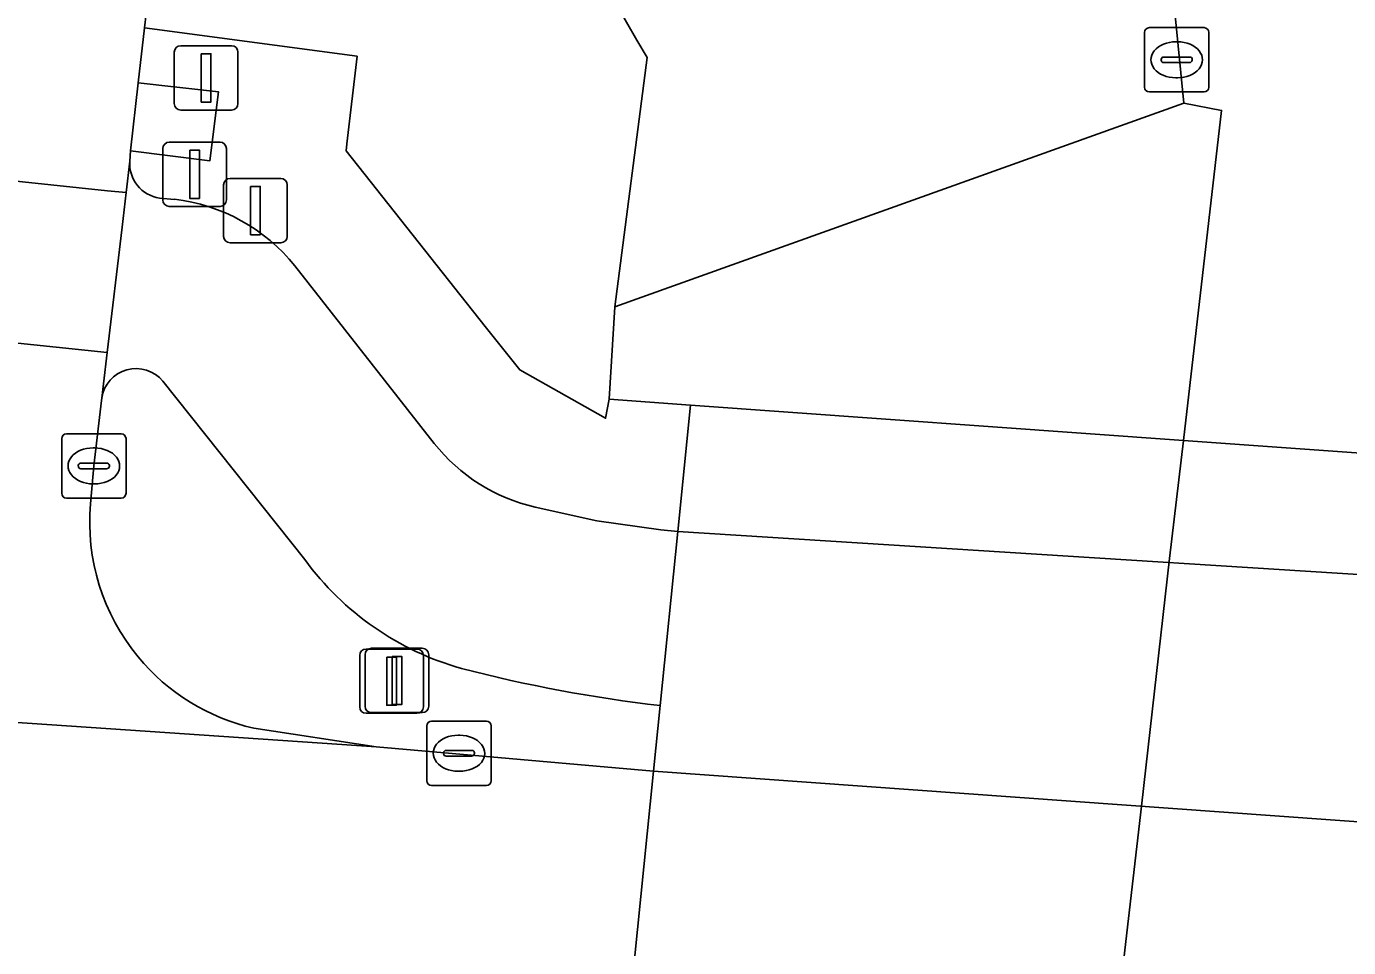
# Model space of a CAD drawing. Extents: x 160732 to 162107, y 387428 to 388479.
# Drawn here: x 161994.65 to 162015.22, y 387447.78 to 387462.11 of the extents above; entities that cross this region are included whole.
import ezdxf

# ---------------------------------------------------------------- set-up
doc = ezdxf.new("R2010")
doc.units = 0
for name, color, linetype in [('IMGEO_Berm_groen', 7, 'Continuous'), ('IMGEO_Dek', 7, 'Continuous'), ('IMGEO_Drukknoppaal', 7, 'Continuous'), ('IMGEO_Fietspad_open', 7, 'Continuous'), ('IMGEO_Hek', 7, 'Continuous'), ('IMGEO_Kolk', 7, 'Continuous'), ('IMGEO_Lichtmast', 7, 'Continuous'), ('IMGEO_Rijbaan_lokaal_gesloten', 7, 'Continuous'), ('IMGEO_Rijbaan_regionaal_gesloten', 7, 'Continuous'), ('IMGEO_Rioolput', 7, 'Continuous'), ('IMGEO_Terreindeel_open', 7, 'Continuous'), ('IMGEO_Verkeerseiland_gesloten', 7, 'Continuous'), ('IMGEO_Verkeersregelinstallatiepaal', 7, 'Continuous'), ('IMGEO_Voetpad_open', 7, 'Continuous')]:
    doc.layers.add(name, color=color, linetype=linetype)

msp = doc.modelspace()

# ---------------------------------------------------------------- linework, layer by layer
at = {"layer": 'IMGEO_Berm_groen'}
for points in [[(162000.709, 387473.795), (162000.741, 387476.046), (162002.318, 387489.107), (161999.545, 387489.107), (161996.682, 387463.72), (161996.67, 387463.616), (161996.49, 387462.086), (161999.794, 387461.644), (161999.638, 387460.281), (161999.625, 387460.172), (162001.787, 387457.443), (162002.325, 387456.765), (162003.66, 387456.015), (162003.717, 387456.309), (162003.807, 387457.749), (162004.309, 387461.622)], [(162004.309, 387461.622), (162003.807, 387457.749), (162012.653, 387460.916), (162012.255, 387464.954)], [(162012.255, 387464.954), (162012.653, 387460.916), (162013.243, 387460.801), (162012.651, 387455.669), (162012.43, 387453.832), (162011.995, 387449.981), (162011.263, 387443.625), (162011.177, 387442.883), (162011.136, 387442.536), (162009.943, 387432.343), (162009.833, 387431.396), (162009.618, 387429.55)]]:
    msp.add_lwpolyline(points, dxfattribs=at)
msp.add_arc((162025.702, 387474.569), 25.006, 187.9046, 211.1815, dxfattribs=at)
msp.add_arc((162025.702, 387474.569), 25.006, 187.9046, 211.1815, dxfattribs=at)
at = {"layer": 'IMGEO_Dek'}
msp.add_lwpolyline([(162027.525, 387441.375), (162028.947, 387454.503), (162024.702, 387454.807), (162020.423, 387455.113), (162012.651, 387455.669), (162004.981, 387456.218), (162004.783, 387454.253), (162004.51, 387451.548), (162004.406, 387450.525), (162003.765, 387444.168), (162003.654, 387443.065), (162011.136, 387442.536), (162018.923, 387441.984), (162022.732, 387441.714)], close=True, dxfattribs=at)
at = {"layer": 'IMGEO_Drukknoppaal'}
for p, q in [((161997.719, 387458.843), (161997.719, 387459.643)), ((161997.719, 387459.643), (161997.719, 387458.843)), ((161997.819, 387459.743), (161998.609, 387459.743)), ((161998.609, 387459.743), (161997.819, 387459.743)), ((161998.709, 387459.643), (161998.709, 387458.843)), ((161998.709, 387458.843), (161998.709, 387459.643)), ((161998.609, 387458.743), (161997.819, 387458.743)), ((161997.819, 387458.743), (161998.609, 387458.743))]:
    msp.add_line(p, q, dxfattribs=at)
msp.add_lwpolyline([(161998.139, 387459.618), (161998.289, 387459.618), (161998.289, 387458.868), (161998.139, 387458.868), (161998.139, 387459.618)], dxfattribs=at)
for centre, start, end in [((161997.819, 387459.643), 90, 180), ((161997.819, 387459.643), 90, 180), ((161998.609, 387459.643), 0, 90), ((161998.609, 387459.643), 360, 90), ((161997.819, 387458.843), 180, 270), ((161997.819, 387458.843), 180, 270), ((161998.609, 387458.843), 270, 0), ((161998.609, 387458.843), 270, 0)]:
    msp.add_arc(centre, 0.1, start, end, dxfattribs=at)
at = {"layer": 'IMGEO_Fietspad_open'}
for points in [[(161996.261, 387460.012), (161996.203, 387459.523), (161996.139, 387458.987), (161995.907, 387457.035), (161995.849, 387456.551), (161995.823, 387456.328)], [(161996.954, 387459.418), (161996.724, 387459.438)], [(162000.996, 387455.624), (161998.829, 387458.384)], [(161996.775, 387456.589), (161998.983, 387453.816)], [(162004.783, 387454.253), (162004.521, 387454.279), (162003.524, 387454.421), (162002.565, 387454.632)], [(162004.51, 387451.548), (162004.783, 387454.253)]]:
    msp.add_lwpolyline(points, dxfattribs=at)
msp.add_lwpolyline([(162028.33, 387448.811), (162028.748, 387452.667), (162026.919, 387452.798), (162024.426, 387452.976), (162023.494, 387453.042), (162020.212, 387453.277), (162004.783, 387454.253), (162004.51, 387451.548), (162004.406, 387450.525), (162019.769, 387449.424), (162023.848, 387449.132)], close=True, dxfattribs=at)
for centre, radius, start, end in [((161996.797, 387459.971), 0.538, 175.6001, 262.1806), ((161996.631, 387456.615), 2.822, 38.8263, 83.4231), ((161996.357, 387456.245), 0.541, 39.4702, 171.1928), ((162003.186, 387457.35), 2.788, 218.2546, 257.1392), ((162002.638, 387456.481), 4.524, 216.0906, 254.3872), ((162007.059, 387473.791), 22.389, 255.4134, 263.4615)]:
    msp.add_arc(centre, radius, start, end, dxfattribs=at)
at = {"layer": 'IMGEO_Hek'}
for points in [[(162003.717, 387456.309), (162004.981, 387456.218)], [(162004.981, 387456.218), (162012.651, 387455.669)], [(162012.651, 387455.669), (162020.423, 387455.113)]]:
    msp.add_lwpolyline(points, dxfattribs=at)
at = {"layer": 'IMGEO_Kolk'}
for p, q in [((161995.2, 387454.847), (161995.2, 387455.699)), ((161995.275, 387455.773), (161996.127, 387455.773)), ((161996.201, 387455.699), (161996.201, 387454.847)), ((161995.688, 387455.553), (161995.713, 387455.553)), ((161995.459, 387455.267), (161995.459, 387455.279)), ((161995.502, 387455.316), (161995.9, 387455.316)), ((161995.943, 387455.279), (161995.943, 387455.267)), ((161995.897, 387455.23), (161995.499, 387455.23)), ((161995.711, 387454.993), (161995.686, 387454.993)), ((161996.127, 387454.773), (161995.275, 387454.773)), ((162000.88, 387450.379), (162000.88, 387451.231)), ((162000.955, 387451.305), (162001.807, 387451.305)), ((162001.881, 387451.231), (162001.881, 387450.379)), ((162001.368, 387451.085), (162001.393, 387451.085)), ((162001.139, 387450.799), (162001.139, 387450.811)), ((162001.577, 387450.762), (162001.179, 387450.762)), ((162001.182, 387450.848), (162001.58, 387450.848)), ((162001.623, 387450.811), (162001.623, 387450.799)), ((162001.391, 387450.525), (162001.366, 387450.525)), ((162001.807, 387450.305), (162000.955, 387450.305))]:
    msp.add_line(p, q, dxfattribs=at)
for points in [[(161995.2, 387454.847), (161995.2, 387455.699)], [(161995.275, 387455.773), (161996.127, 387455.773)], [(161996.201, 387455.699), (161996.201, 387454.847)], [(161996.127, 387454.773), (161995.275, 387454.773)], [(162000.88, 387450.379), (162000.88, 387451.231)], [(162000.955, 387451.305), (162001.807, 387451.305)], [(162001.881, 387451.231), (162001.881, 387450.379)], [(162001.807, 387450.305), (162000.955, 387450.305)]]:
    msp.add_lwpolyline(points, dxfattribs=at)
for centre, radius, start, end in [((161995.277, 387455.697), 0.0765, 91.552, 178.448), ((161995.277, 387455.697), 0.0765, 91.552, 178.448), ((161996.125, 387455.697), 0.0765, 1.552, 88.448), ((161996.125, 387455.697), 0.0765, 1.552, 88.448), ((161995.499, 387455.276), 0.0403, 85.8775, 175.7526), ((161995.496, 387455.266), 0.0366, 178.938, 274.7102), ((161995.9, 387455.273), 0.043, 264.8664, 352.4533), ((161995.904, 387455.278), 0.0386, 1.7309, 96.639), ((161995.277, 387454.849), 0.0765, 181.552, 268.448), ((161995.277, 387454.849), 0.0765, 181.552, 268.448), ((161996.125, 387454.849), 0.0765, 271.552, 358.448), ((161996.125, 387454.849), 0.0765, 271.552, 358.448), ((162000.957, 387451.229), 0.0765, 91.552, 178.448), ((162000.957, 387451.229), 0.0765, 91.552, 178.448), ((162001.805, 387451.229), 0.0765, 1.552, 88.448), ((162001.805, 387451.229), 0.0765, 1.552, 88.448), ((162001.179, 387450.808), 0.0403, 85.8775, 175.7526), ((162001.176, 387450.798), 0.0366, 178.938, 274.7102), ((162001.58, 387450.805), 0.043, 264.8664, 352.4533), ((162001.584, 387450.81), 0.0386, 1.7309, 96.639), ((162000.957, 387450.381), 0.0765, 181.552, 268.448), ((162000.957, 387450.381), 0.0765, 181.552, 268.448), ((162001.805, 387450.381), 0.0765, 271.552, 358.448), ((162001.805, 387450.381), 0.0765, 271.552, 358.448)]:
    msp.add_arc(centre, radius, start, end, dxfattribs=at)
for centre, major_axis, ratio, start_param, end_param in [((161995.687, 387455.273), (-0.387, 0.002), 0.722429, 4.712389, 7.853982), ((161995.712, 387455.273), (-0.39, 0.002), 0.717154, 1.570796, 4.712389), ((162001.367, 387450.805), (-0.387, 0.002), 0.722429, 4.712389, 7.853982), ((162001.392, 387450.805), (-0.39, 0.002), 0.717154, 1.570796, 4.712389)]:
    msp.add_ellipse(centre, major_axis=major_axis, ratio=ratio, start_param=start_param, end_param=end_param, dxfattribs=at)
at = {"layer": 'IMGEO_Lichtmast'}
for p, q in [((161999.936, 387452.426), (162000.726, 387452.426)), ((162000.726, 387452.426), (161999.936, 387452.426)), ((161999.836, 387451.526), (161999.836, 387452.326)), ((161999.836, 387452.326), (161999.836, 387451.526)), ((162000.826, 387452.326), (162000.826, 387451.526)), ((162000.826, 387451.526), (162000.826, 387452.326)), ((162000.726, 387451.426), (161999.936, 387451.426)), ((161999.936, 387451.426), (162000.726, 387451.426))]:
    msp.add_line(p, q, dxfattribs=at)
msp.add_lwpolyline([(162000.256, 387452.301), (162000.406, 387452.301), (162000.406, 387451.551), (162000.256, 387451.551), (162000.256, 387452.301)], dxfattribs=at)
for centre, start, end in [((161999.936, 387452.326), 90, 180), ((161999.936, 387452.326), 90, 180), ((162000.726, 387452.326), 0, 90), ((162000.726, 387452.326), 360, 90), ((161999.936, 387451.526), 180, 270), ((161999.936, 387451.526), 180, 270), ((162000.726, 387451.526), 270, 0), ((162000.726, 387451.526), 270, 0)]:
    msp.add_arc(centre, 0.1, start, end, dxfattribs=at)
at = {"layer": 'IMGEO_Rijbaan_lokaal_gesloten'}
msp.add_lwpolyline([(162001.414, 387444.155), (162002.458, 387444.178), (162003.765, 387444.168), (162004.406, 387450.525), (162000.091, 387450.905), (161977.154, 387452.46), (161974.769, 387452.468), (161973.995, 387452.435), (161971.678, 387452.425), (161971.601, 387452.424), (161971.21, 387446.725), (161973.587, 387446.876), (161975.037, 387446.98), (161976.033, 387447.052), (161978.416, 387447.224), (161979.025, 387447.264), (161980.359, 387447.353), (161985.573, 387447.76), (161984.731, 387436.832)], dxfattribs=at)
msp.add_lwpolyline([(162027.641, 387442.444), (162028.33, 387448.811), (162023.848, 387449.132), (162019.769, 387449.424), (162004.406, 387450.525), (162003.765, 387444.168), (162011.263, 387443.625), (162019.04, 387443.064), (162022.894, 387442.786)], close=True, dxfattribs=at)
at = {"layer": 'IMGEO_Rijbaan_regionaal_gesloten'}
for points in [[(162014.876, 387571.828), (162010.771, 387558.998), (162005.112, 387542.025), (162001.844, 387530.465), (162000.323, 387523.362), (161999.141, 387516.355), (161998.024, 387507.63), (161994.196, 387472.918), (161992.723, 387459.885), (161995.912, 387459.553), (161996.203, 387459.523), (161996.261, 387460.012), (161996.271, 387460.175), (161996.389, 387461.228), (161996.49, 387462.086), (161996.67, 387463.616), (161996.682, 387463.72), (161999.545, 387489.107)], [(161996.203, 387459.523), (161995.912, 387459.553), (161992.723, 387459.885), (161988.851, 387460.289)], [(161987.622, 387457.902), (161995.907, 387457.035), (161996.139, 387458.987), (161996.203, 387459.523)], [(161995.648, 387454.682), (161995.701, 387455.273), (161995.818, 387456.289), (161995.823, 387456.328), (161995.849, 387456.551), (161995.907, 387457.035), (161987.622, 387457.902)], [(161977.154, 387452.46), (162000.091, 387450.905), (161998.188, 387451.196)]]:
    msp.add_lwpolyline(points, dxfattribs=at)
for centre, radius, start, end in [((161998.918, 387454.396), 3.282, 175.0098, 219.6049), ((161998.916, 387454.393), 3.279, 219.5751, 257.1673)]:
    msp.add_arc(centre, radius, start, end, dxfattribs=at)
at = {"layer": 'IMGEO_Rioolput'}
for p, q in [((162012.119, 387462.088), (162012.971, 387462.088)), ((162012.044, 387461.162), (162012.044, 387462.014)), ((162012.532, 387461.868), (162012.557, 387461.868)), ((162013.045, 387462.014), (162013.045, 387461.162)), ((162012.303, 387461.582), (162012.303, 387461.594)), ((162012.741, 387461.545), (162012.343, 387461.545)), ((162012.346, 387461.631), (162012.744, 387461.631)), ((162012.787, 387461.594), (162012.787, 387461.582)), ((162012.555, 387461.308), (162012.53, 387461.308)), ((162012.971, 387461.088), (162012.119, 387461.088))]:
    msp.add_line(p, q, dxfattribs=at)
for points in [[(162012.119, 387462.088), (162012.971, 387462.088)], [(162012.044, 387461.162), (162012.044, 387462.014)], [(162013.045, 387462.014), (162013.045, 387461.162)], [(162012.971, 387461.088), (162012.119, 387461.088)]]:
    msp.add_lwpolyline(points, dxfattribs=at)
for centre, radius, start, end in [((162012.121, 387462.012), 0.0765, 91.552, 178.448), ((162012.121, 387462.012), 0.0765, 91.552, 178.448), ((162012.969, 387462.012), 0.0765, 1.552, 88.448), ((162012.969, 387462.012), 0.0765, 1.552, 88.448), ((162012.343, 387461.591), 0.0403, 85.8775, 175.7526), ((162012.34, 387461.581), 0.0366, 178.938, 274.7102), ((162012.744, 387461.588), 0.043, 264.8664, 352.4533), ((162012.748, 387461.593), 0.0386, 1.7309, 96.639), ((162012.121, 387461.164), 0.0765, 181.552, 268.448), ((162012.121, 387461.164), 0.0765, 181.552, 268.448), ((162012.969, 387461.164), 0.0765, 271.552, 358.448), ((162012.969, 387461.164), 0.0765, 271.552, 358.448)]:
    msp.add_arc(centre, radius, start, end, dxfattribs=at)
for centre, major_axis, ratio, start_param, end_param in [((162012.531, 387461.588), (-0.387, 0.002), 0.722429, 4.712389, 7.853982), ((162012.556, 387461.588), (-0.39, 0.002), 0.717154, 1.570796, 4.712389)]:
    msp.add_ellipse(centre, major_axis=major_axis, ratio=ratio, start_param=start_param, end_param=end_param, dxfattribs=at)
at = {"layer": 'IMGEO_Terreindeel_open'}
msp.add_lwpolyline([(162009.618, 387429.55), (162009.833, 387431.396), (162009.943, 387432.343), (162011.136, 387442.536), (162011.177, 387442.883), (162011.263, 387443.625), (162011.995, 387449.981), (162012.43, 387453.832), (162012.651, 387455.669), (162013.243, 387460.801), (162012.653, 387460.916), (162003.807, 387457.749), (162003.717, 387456.309), (162004.981, 387456.218), (162004.783, 387454.253), (162004.51, 387451.548), (162004.406, 387450.525), (162003.765, 387444.168), (162002.458, 387444.178), (162002.345, 387443.158), (162001.112, 387432.048), (162002.353, 387431.955), (162002.181, 387430.041)], close=True, dxfattribs=at)
at = {"layer": 'IMGEO_Verkeerseiland_gesloten'}
for points in [[(161998.983, 387453.816), (161996.775, 387456.589)], [(161995.823, 387456.328), (161995.818, 387456.289), (161995.701, 387455.273), (161995.648, 387454.682)], [(161998.188, 387451.196), (162000.091, 387450.905), (162004.406, 387450.525), (162004.51, 387451.548)]]:
    msp.add_lwpolyline(points, dxfattribs=at)
for centre, radius, start, end in [((161996.357, 387456.245), 0.541, 39.4702, 171.1928), ((161998.918, 387454.396), 3.282, 175.0098, 219.6049), ((162002.638, 387456.481), 4.524, 216.0906, 254.3872), ((161998.916, 387454.393), 3.279, 219.5751, 257.1673), ((162007.059, 387473.791), 22.389, 255.4134, 263.4615)]:
    msp.add_arc(centre, radius, start, end, dxfattribs=at)
at = {"layer": 'IMGEO_Verkeersregelinstallatiepaal'}
for p, q in [((161996.952, 387460.906), (161996.952, 387461.706)), ((161996.952, 387461.706), (161996.952, 387460.906)), ((161997.052, 387461.806), (161997.842, 387461.806)), ((161997.842, 387461.806), (161997.052, 387461.806)), ((161997.942, 387461.706), (161997.942, 387460.906)), ((161997.942, 387460.906), (161997.942, 387461.706)), ((161997.842, 387460.806), (161997.052, 387460.806)), ((161997.052, 387460.806), (161997.842, 387460.806)), ((161996.773, 387459.408), (161996.773, 387460.208)), ((161996.773, 387460.208), (161996.773, 387459.408)), ((161996.873, 387460.308), (161997.663, 387460.308)), ((161997.663, 387460.308), (161996.873, 387460.308)), ((161997.763, 387460.208), (161997.763, 387459.408)), ((161997.763, 387459.408), (161997.763, 387460.208)), ((161997.663, 387459.308), (161996.873, 387459.308)), ((161996.873, 387459.308), (161997.663, 387459.308)), ((162000.02, 387452.437), (162000.81, 387452.437)), ((162000.81, 387452.437), (162000.02, 387452.437)), ((161999.92, 387451.537), (161999.92, 387452.337)), ((161999.92, 387452.337), (161999.92, 387451.537)), ((162000.91, 387452.337), (162000.91, 387451.537)), ((162000.91, 387451.537), (162000.91, 387452.337)), ((162000.81, 387451.437), (162000.02, 387451.437)), ((162000.02, 387451.437), (162000.81, 387451.437))]:
    msp.add_line(p, q, dxfattribs=at)
for points in [[(161997.372, 387461.681), (161997.522, 387461.681), (161997.522, 387460.931), (161997.372, 387460.931), (161997.372, 387461.681)], [(161997.193, 387460.183), (161997.343, 387460.183), (161997.343, 387459.433), (161997.193, 387459.433), (161997.193, 387460.183)], [(162000.34, 387452.312), (162000.49, 387452.312), (162000.49, 387451.562), (162000.34, 387451.562), (162000.34, 387452.312)]]:
    msp.add_lwpolyline(points, dxfattribs=at)
for centre, start, end in [((161997.052, 387461.706), 90, 180), ((161997.052, 387461.706), 90, 180), ((161997.842, 387461.706), 0, 90), ((161997.842, 387461.706), 360, 90), ((161997.052, 387460.906), 180, 270), ((161997.052, 387460.906), 180, 270), ((161997.842, 387460.906), 270, 0), ((161997.842, 387460.906), 270, 0), ((161996.873, 387460.208), 90, 180), ((161996.873, 387460.208), 90, 180), ((161997.663, 387460.208), 0, 90), ((161997.663, 387460.208), 360, 90), ((161996.873, 387459.408), 180, 270), ((161996.873, 387459.408), 180, 270), ((161997.663, 387459.408), 270, 0), ((161997.663, 387459.408), 270, 0), ((162000.02, 387452.337), 90, 180), ((162000.02, 387452.337), 90, 180), ((162000.81, 387452.337), 0, 90), ((162000.81, 387452.337), 360, 90), ((162000.02, 387451.537), 180, 270), ((162000.02, 387451.537), 180, 270), ((162000.81, 387451.537), 270, 0), ((162000.81, 387451.537), 270, 0)]:
    msp.add_arc(centre, 0.1, start, end, dxfattribs=at)
at = {"layer": 'IMGEO_Voetpad_open'}
for points in [[(162004.981, 387456.218), (162003.717, 387456.309), (162003.66, 387456.015), (162002.325, 387456.765), (162001.787, 387457.443), (161999.625, 387460.172), (161999.638, 387460.281), (161999.794, 387461.644), (161996.49, 387462.086), (161996.389, 387461.228), (161997.639, 387461.091), (161997.505, 387460.018), (161996.271, 387460.175), (161996.261, 387460.012)], [(161996.724, 387459.438), (161996.954, 387459.418)], [(161998.829, 387458.384), (162000.996, 387455.624)], [(162002.565, 387454.632), (162003.524, 387454.421), (162004.521, 387454.279), (162004.783, 387454.253), (162004.981, 387456.218)]]:
    msp.add_lwpolyline(points, dxfattribs=at)
for points in [[(161996.389, 387461.228), (161996.271, 387460.175), (161997.505, 387460.018), (161997.639, 387461.091)], [(162028.748, 387452.667), (162028.947, 387454.503), (162024.702, 387454.807), (162020.423, 387455.113), (162012.651, 387455.669), (162004.981, 387456.218), (162004.783, 387454.253), (162020.212, 387453.277), (162023.494, 387453.042), (162024.426, 387452.976), (162026.919, 387452.798)]]:
    msp.add_lwpolyline(points, close=True, dxfattribs=at)
for centre, radius, start, end in [((161996.797, 387459.971), 0.538, 175.6001, 262.1806), ((161996.631, 387456.615), 2.822, 38.8263, 83.4231), ((162003.186, 387457.35), 2.788, 218.2546, 257.1392)]:
    msp.add_arc(centre, radius, start, end, dxfattribs=at)

doc.saveas('drawing.dxf')
